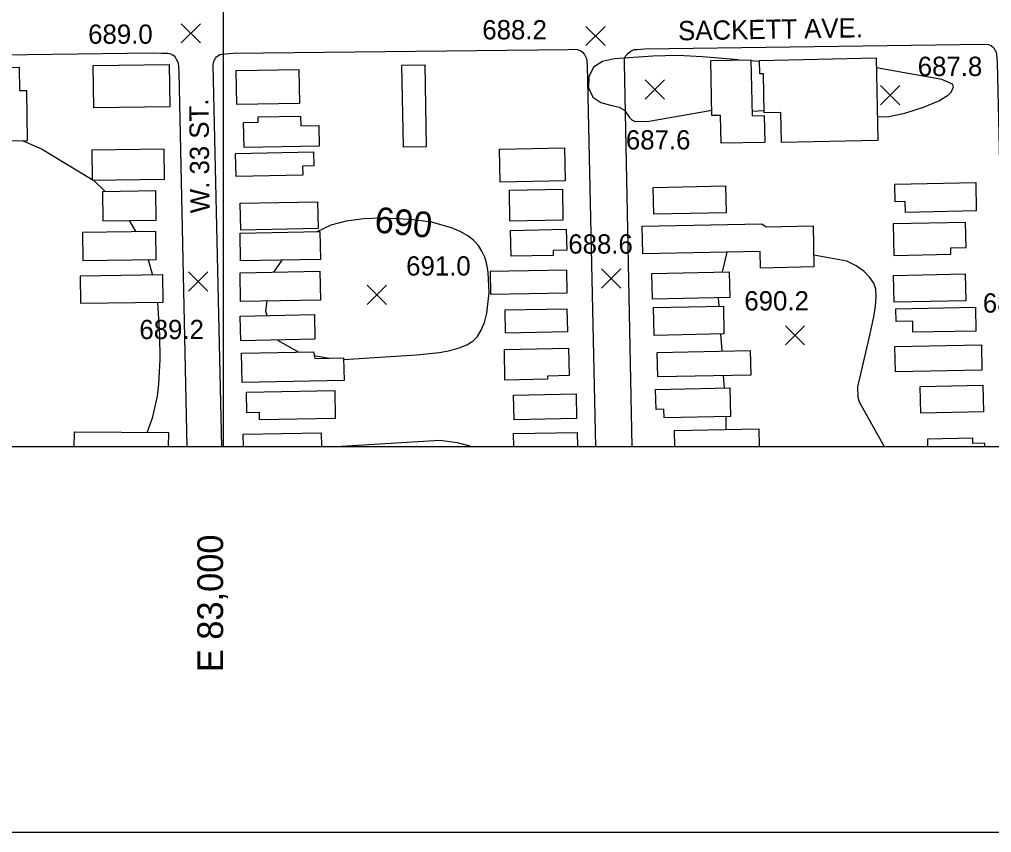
# Model space of a CAD drawing. Extents: x 79600 to 91800, y 75600 to 84400.
# Drawn here: x 82842 to 83598, y 75700 to 76333 of the extents above; entities that cross this region are included whole.
import ezdxf

# ---------------------------------------------------------------- set-up
doc = ezdxf.new("R2010")
doc.units = 0
for name, color, linetype in [('080-085$0$BLDG', 7, 'Continuous'), ('080-085$0$GRID', 7, 'Continuous'), ('080-085$0$INDEX', 7, 'Continuous'), ('080-085$0$INDXLBL', 7, 'Continuous'), ('080-085$0$INTER', 7, 'Continuous'), ('080-085$0$ROAD', 7, 'Continuous'), ('080-085$0$ROAD-NAME', 7, 'Continuous'), ('080-085$0$SPOTMARK', 7, 'Continuous'), ('080-085$0$SPOTS', 7, 'Continuous'), ('080-085$0$TI_BORDER', 7, 'Continuous')]:
    doc.layers.add(name, color=color, linetype=linetype)

# ---------------------------------------------------------------- blocks, each defined once
blk = doc.blocks.new('080-085$0$SPOTS')
at = {"layer": '080-085$0$SPOTMARK'}
for p, q in [((-0.5, -0.5), (0.5, 0.5)), ((-0.5, 0.5), (0.5, -0.5))]:
    blk.add_line(p, q, dxfattribs=at)

msp = doc.modelspace()

# ---------------------------------------------------------------- linework, layer by layer
at = {"layer": '080-085$0$BLDG'}
for points in [[(82898.9, 76296.59), (82958.06, 76297.39), (82958.5, 76264.6), (82899.35, 76263.79)], [(83140.26, 76233.18), (83139.02, 76296.88), (83156.79, 76297.22), (83158.03, 76233.53)], [(83387.33, 76236.21), (83386.88, 76257.89), (83380.26, 76257.75), (83379.37, 76300.58), (83410.6, 76301.23), (83411.5, 76257.56), (83420.94, 76257.76), (83421.37, 76236.91)], [(83434.41, 76236.73), (83433.92, 76260.05), (83420.96, 76259.78), (83420.33, 76290.3), (83417.42, 76290.24), (83417.21, 76300.66), (83508.02, 76302.55), (83509.35, 76238.28)], [(82847.99, 76238.35), (82847.47, 76277.1), (82841.89, 76277.02), (82841.65, 76295.07), (82819.67, 76294.77), (82820.44, 76237.98)], [(83010.22, 76292.75), (83058.9, 76293.7), (83059.42, 76267.23), (83010.73, 76266.29)], [(83060.35, 76249.65), (83074.46, 76249.92), (83074.77, 76234.07), (83016.39, 76232.93), (83016.01, 76252.4), (83027.37, 76252.62), (83027.29, 76256.67), (83060.2, 76257.31)], [(82898.29, 76207.43), (82954.39, 76208.19), (82954.08, 76231.58), (82897.97, 76230.82)], [(83070.61, 76218.66), (83061.78, 76218.49), (83061.92, 76211.37), (83010.07, 76210.37), (83009.72, 76228.31), (83070.4, 76229.49)], [(83215.6, 76205.88), (83215.1, 76231.62), (83265.62, 76232.6), (83266.13, 76206.86)], [(83530.68, 76182.38), (83530.51, 76190.93), (83522.7, 76190.76), (83522.42, 76204.48), (83585.36, 76205.78), (83585.82, 76183.53)], [(82906.54, 76175.75), (82947.99, 76176.31), (82947.68, 76199.09), (82906.24, 76198.53)], [(83223.14, 76175.58), (83222.67, 76199.64), (83263.89, 76200.44), (83264.35, 76176.38)], [(83391.24, 76182.14), (83335.04, 76180.98), (83334.6, 76201.87), (83390.81, 76203.04)], [(83073.89, 76169.89), (83013.76, 76168.72), (83013.35, 76189.6), (83073.48, 76190.77)], [(82891.01, 76144.94), (82948.05, 76145.71), (82947.75, 76167.5), (82890.72, 76166.73)], [(83075.79, 76145.92), (83013.62, 76144.71), (83013.2, 76166.27), (83075.37, 76167.48)], [(83267.27, 76153.09), (83256.73, 76152.88), (83256.8, 76149.02), (83224, 76148.39), (83223.61, 76168.48), (83266.95, 76169.33)], [(83422.39, 76171.19), (83458.92, 76171.95), (83459.58, 76140.02), (83418.09, 76139.16), (83417.83, 76152), (83326.48, 76150.11), (83326.04, 76171.6), (83419.1, 76173.53)], [(83566.06, 76149.86), (83565.95, 76154.94), (83577.9, 76155.19), (83577.5, 76174.59), (83521.09, 76173.42), (83521.59, 76148.93)], [(83267.27, 76137.5), (83207.76, 76136.34), (83208.1, 76118.78), (83267.61, 76119.94)], [(82889.02, 76111.84), (82953.49, 76112.71), (82953.2, 76133.79), (82888.74, 76132.92)], [(83075.72, 76114.22), (83013.61, 76113.01), (83013.17, 76135.52), (83075.28, 76136.73)], [(83394.06, 76116.15), (83333.93, 76114.9), (83333.52, 76135.03), (83393.64, 76136.27)], [(83521.93, 76112.61), (83521.5, 76133.43), (83577.2, 76134.59), (83577.63, 76113.76)], [(83267.75, 76107.22), (83219.1, 76106.27), (83219.44, 76088.81), (83268.09, 76089.76)], [(83389.58, 76087.91), (83335.34, 76086.78), (83334.89, 76108.34), (83389.13, 76109.47)], [(83536.54, 76089.14), (83536.36, 76097.73), (83523.44, 76097.46), (83523.24, 76107.32), (83585.17, 76108.61), (83585.55, 76090.16)], [(83071.38, 76083.73), (83013.72, 76082.61), (83013.35, 76101.82), (83071.01, 76102.94)], [(83252.26, 76055.1), (83252.31, 76052.58), (83219.23, 76051.94), (83218.77, 76075.73), (83268.65, 76076.7), (83269.06, 76055.43)], [(83522.9, 76058.37), (83522.49, 76078.09), (83589.84, 76079.48), (83590.25, 76059.77)], [(83071.4, 76068.74), (83093.74, 76069.17), (83094.08, 76051.63), (83014.84, 76050.09), (83014.39, 76072.95), (83070.3, 76074.04)], [(83410.36, 76055.93), (83338.13, 76054.43), (83337.73, 76073.54), (83409.97, 76075.03)], [(83591.44, 76027.35), (83542.68, 76026.34), (83542.25, 76047.03), (83591.01, 76048.04)], [(83087.23, 76022.17), (83028.42, 76021.03), (83028.3, 76026.71), (83018.41, 76026.52), (83018.1, 76042.49), (83086.81, 76043.83)], [(83226.33, 76021.15), (83225.96, 76040.23), (83274.63, 76041.18), (83275, 76022.1)], [(83394.6, 76023.57), (83343.05, 76022.51), (83342.9, 76029.32), (83336.75, 76029.19), (83336.43, 76044.71), (83394.14, 76045.91)]]:
    msp.add_lwpolyline(points, close=True, dxfattribs=at)
for points in [[(82884.18, 76000), (82884.43, 76011.61), (82957.55, 76011.31), (82957.25, 76000.02)], [(83015.78, 76000), (83015.59, 76009.85), (83076.25, 76011.03), (83076.47, 76000)], [(83226.12, 76000), (83225.92, 76010.33), (83275.52, 76011.3), (83275.74, 76000)], [(83351.37, 76000), (83351.11, 76012.64), (83416.61, 76014), (83416.9, 76000)], [(83592.53, 76000), (83592.47, 76002.96), (83583.12, 76002.77), (83583.04, 76006.79), (83547.82, 76006.05), (83547.94, 76000)]]:
    msp.add_lwpolyline(points, dxfattribs=at)
at = {"layer": '080-085$0$GRID'}
for p, q in [((83000, 80000), (83000, 76000)), ((85000, 76000), (80000, 76000))]:
    msp.add_line(p, q, dxfattribs=at)
at = {"layer": '080-085$0$INDEX'}
for p, q in [((82899.09, 76207.44), (82908.63, 76198.56)), ((82926.97, 76176.02), (82932.08, 76167.29)), ((82941.71, 76145.62), (82945.2, 76133.68)), ((83045.58, 76145.33), (83039.32, 76136.03)), ((83391.73, 76151.46), (83388.05, 76136.16)), ((83385.13, 76115.97), (83385.55, 76109.39)), ((83386.92, 76087.85), (83387.79, 76074.57)), ((83042.23, 76083.16), (83058.81, 76073.82)), ((83070.93, 76071.02), (83082.9, 76068.96)), ((83389.03, 76055.49), (83389.66, 76045.82)), ((83514.46, 76000), (83495.11, 76034.75)), ((83391, 76023.5), (83390.98, 76013.47))]:
    msp.add_line(p, q, dxfattribs=at)
for points in [[(82843.79, 76238.29), (82858.78, 76231.97), (82898.28, 76207.99)], [(83093.76, 76068.09), (83150.39, 76071.71), (83168.37, 76073.44), (83176.45, 76074.96), (83183.55, 76076.95), (83189.49, 76079.39), (83194.19, 76082.31), (83197.85, 76085.99), (83200.79, 76090.78), (83203.22, 76096.9), (83205.12, 76104.1), (83206.92, 76120.25), (83206.18, 76135.73), (83205.07, 76142.09), (83203.46, 76147.52), (83201.31, 76152.27), (83198.54, 76156.56), (83194.95, 76160.49), (83190.31, 76164.13), (83184.45, 76167.5), (83177.6, 76170.49), (83162.03, 76174.81), (83145.75, 76176.96), (83123.2, 76177.86), (83109.43, 76177.43), (83095.78, 76175.57), (83083.71, 76172.46), (83072.9, 76167.43)], [(83495.11, 76034.75), (83494.01, 76038.4), (83493.61, 76046.79), (83502.58, 76084.54), (83506.19, 76101.09), (83507.4, 76109.52), (83507.93, 76116.93), (83507.58, 76122.73), (83506.06, 76127.43), (83503.1, 76131.81), (83498.51, 76136.42), (83492.47, 76140.87), (83485.25, 76144.51), (83459.39, 76149.19)], [(82949.04, 76112.65), (82950.55, 76087.03), (82950.71, 76068.13), (82949.83, 76048.83), (82948.78, 76039.52), (82944.75, 76022.47), (82941.04, 76011.38)], [(83034.13, 76113.41), (83032.95, 76105.76), (83034.01, 76102.22)], [(83193.93, 76000), (83182.33, 76003.3), (83168.46, 76004.97), (83088.06, 76000)]]:
    msp.add_lwpolyline(points, dxfattribs=at)
at = {"layer": '080-085$0$INTER'}
for p, q in [((83417.23, 76299.72), (83410.62, 76300.24)), ((83411.43, 76261.17), (83420.92, 76261.77))]:
    msp.add_line(p, q, dxfattribs=at)
for points in [[(83400.97, 76301.03), (83372.8, 76303.56), (83353.43, 76304.37), (83334.13, 76304.01), (83304.34, 76301.9), (83295.07, 76299.83), (83288.05, 76295.35), (83284.41, 76287.87), (83284.3, 76279.26), (83287.61, 76271.97), (83293.92, 76267.81), (83301.45, 76265.79), (83308.09, 76264.25), (83312.25, 76261.92), (83316.04, 76256.37), (83317.82, 76254.38), (83320.58, 76253.22), (83331.39, 76253.4), (83380.17, 76262.05)], [(83508.97, 76256.67), (83517.92, 76257.14), (83530.19, 76259.66), (83544.81, 76264.23), (83556.75, 76269.14), (83564.27, 76273.84), (83566.41, 76276.06), (83568.2, 76280.2), (83567.35, 76282.13), (83559.07, 76285.71), (83508.17, 76295)]]:
    msp.add_lwpolyline(points, dxfattribs=at)
at = {"layer": '080-085$0$ROAD'}
for points in [[(83318.15, 76000), (83312.11, 76298.7), (83312.26, 76302.07), (83313.11, 76303.89), (83314.23, 76305.29), (83315.08, 76306.27), (83317.19, 76307.94), (83318.03, 76308.5), (83320, 76309.06), (83321.82, 76309.19), (83328.14, 76309.74), (83591.92, 76313.21), (83595.43, 76312.92), (83597.53, 76312.07), (83599.35, 76310.52), (83600.33, 76308.98), (83601.31, 76307.15), (83601.58, 76305.61), (83602.12, 76299.01), (83608.98, 76000)], [(82972.1, 76000), (82965.82, 76291.53), (82965.69, 76295.6), (82965.27, 76298.4), (82963.88, 76301.36), (82962.62, 76303.32), (82960.8, 76304.87), (82959.4, 76305.58), (82957.16, 76306), (82954.49, 76306.15), (82952.11, 76306.16), (82945.09, 76306.18), (81813.2, 76291.38)], [(82999, 76000), (82992.35, 76296.93), (82992.78, 76300.15), (82994.05, 76302.53), (82994.89, 76303.37), (82995.74, 76304.07), (82997.42, 76305.19), (82999.11, 76305.61), (83007.95, 76306.42), (83268.36, 76309.2), (83272.72, 76309.47), (83275.52, 76309.18), (83277.9, 76308.33), (83279.44, 76307.07), (83280.98, 76305.24), (83282.38, 76302.71), (83282.93, 76300.46), (83283.2, 76296.53), (83289.66, 76000)]]:
    msp.add_lwpolyline(points, dxfattribs=at)
at = {"layer": '080-085$0$TI_BORDER'}
msp.add_lwpolyline([(79700, 80300), (86700, 80300), (86700, 75700), (79700, 75700)], close=True, dxfattribs=at)

# ---------------------------------------------------------------- block references
at = {"layer": '080-085$0$SPOTMARK', "xscale": 15, "yscale": 15}
for p in [(82974.94, 76321.75), (83289.59, 76319.65), (83335.7, 76278.07), (83518.93, 76273.55), (83301.77, 76131.04), (82980.55, 76128.77), (83119.67, 76118.28), (83444.81, 76086.81)]:
    msp.add_blockref('080-085$0$SPOTS', p, dxfattribs=at)

# ---------------------------------------------------------------- texts
at = {"layer": '080-085$0$GRID'}
msp.add_text('E 83,000', height=20, rotation=90, dxfattribs=at).set_placement((83000, 75824.76))
at = {"layer": '080-085$0$INDXLBL'}
msp.add_text('690', height=20, rotation=354.01398, dxfattribs=at).set_placement((83117.22, 76167.08))
at = {"layer": '080-085$0$ROAD-NAME'}
for s, rotation, p in [('SACKETT AVE.', 0.96665, (83354, 76316.22)), ('W. 33 ST.', 90.61562, (82989.58, 76181.9))]:
    msp.add_text(s, height=15, rotation=rotation, dxfattribs=at).set_placement(p)
at = {"layer": '080-085$0$SPOTS'}
for s, p in [('689.0', (82895.06, 76313.62)), ('688.2', (83201.63, 76317.03)), ('687.8', (83540.28, 76288.55)), ('687.6', (83313.32, 76231.39)), ('688.6', (83268.51, 76150.37)), ('691.0', (83142.39, 76133.28)), ('690.2', (83405.43, 76106.15)), ('688.8', (83590.95, 76104.48)), ('689.2', (82934.9, 76083.86))]:
    msp.add_text(s, height=15, dxfattribs=at).set_placement(p)

doc.saveas('drawing.dxf')
